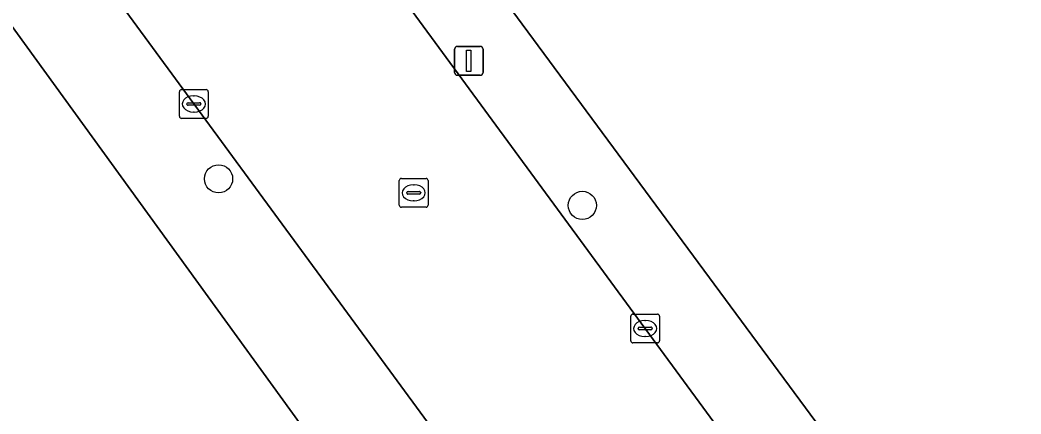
# Model space of a CAD drawing. Extents: x 159039 to 160102, y 381214 to 382524.
# Drawn here: x 159811.01 to 159845.73, y 382208.4 to 382222.07 of the extents above; entities that cross this region are included whole.
import ezdxf

# ---------------------------------------------------------------- set-up
doc = ezdxf.new("R2010")
doc.units = 0
for name, color, linetype in [('IMGEO_Boom', 7, 'Continuous'), ('IMGEO_Erf', 7, 'Continuous'), ('IMGEO_Groenvoorziening', 7, 'Continuous'), ('IMGEO_Hek', 7, 'Continuous'), ('IMGEO_Kolk', 7, 'Continuous'), ('IMGEO_Lichtmast', 7, 'Continuous'), ('IMGEO_Rijbaan_lokaal_gesloten', 7, 'Continuous'), ('IMGEO_Rioolput', 7, 'Continuous'), ('IMGEO_Voetpad_open', 7, 'Continuous')]:
    doc.layers.add(name, color=color, linetype=linetype)

msp = doc.modelspace()

# ---------------------------------------------------------------- linework, layer by layer
at = {"layer": 'IMGEO_Boom'}
for centre in [(159817.897, 382216.561), (159830.514, 382215.64)]:
    msp.add_circle(centre, 0.489, dxfattribs=at)
at = {"layer": 'IMGEO_Erf'}
msp.add_lwpolyline([(159815.302, 382239.717), (159867.666, 382168.76), (159870.02, 382165.569), (159881.079, 382150.583), (159885.477, 382144.149)], dxfattribs=at)
at = {"layer": 'IMGEO_Groenvoorziening'}
msp.add_lwpolyline([(159833.295, 382190.31), (159832.924, 382191.229), (159804.973, 382229.806)], dxfattribs=at)
at = {"layer": 'IMGEO_Hek'}
msp.add_lwpolyline([(159867.666, 382168.76), (159815.302, 382239.717)], dxfattribs=at)
at = {"layer": 'IMGEO_Kolk'}
for p, q in [((159816.539, 382218.733), (159816.539, 382219.585)), ((159816.614, 382219.659), (159817.466, 382219.659)), ((159817.027, 382219.439), (159817.052, 382219.439)), ((159817.54, 382219.585), (159817.54, 382218.733)), ((159816.798, 382219.153), (159816.798, 382219.165)), ((159817.236, 382219.116), (159816.838, 382219.116)), ((159816.841, 382219.202), (159817.239, 382219.202)), ((159817.282, 382219.165), (159817.282, 382219.153)), ((159817.466, 382218.659), (159816.614, 382218.659)), ((159817.05, 382218.879), (159817.025, 382218.879)), ((159832.193, 382210.942), (159832.193, 382211.794)), ((159832.268, 382211.868), (159833.12, 382211.868)), ((159833.194, 382211.794), (159833.194, 382210.942)), ((159832.452, 382211.362), (159832.452, 382211.374)), ((159832.495, 382211.411), (159832.893, 382211.411)), ((159832.681, 382211.648), (159832.706, 382211.648)), ((159832.936, 382211.374), (159832.936, 382211.362)), ((159832.89, 382211.325), (159832.492, 382211.325)), ((159832.704, 382211.088), (159832.679, 382211.088)), ((159833.12, 382210.868), (159832.268, 382210.868))]:
    msp.add_line(p, q, dxfattribs=at)
for points in [[(159816.539, 382218.733), (159816.539, 382219.585)], [(159816.614, 382219.659), (159817.466, 382219.659)], [(159817.54, 382219.585), (159817.54, 382218.733)], [(159817.466, 382218.659), (159816.614, 382218.659)], [(159832.193, 382210.942), (159832.193, 382211.794)], [(159832.268, 382211.868), (159833.12, 382211.868)], [(159833.194, 382211.794), (159833.194, 382210.942)], [(159833.12, 382210.868), (159832.268, 382210.868)]]:
    msp.add_lwpolyline(points, dxfattribs=at)
for centre, radius, start, end in [((159816.616, 382219.583), 0.0765, 91.552, 178.448), ((159816.616, 382219.583), 0.0765, 91.552, 178.448), ((159817.464, 382219.583), 0.0765, 1.552, 88.448), ((159817.464, 382219.583), 0.0765, 1.552, 88.448), ((159816.838, 382219.162), 0.0403, 85.8775, 175.7526), ((159816.835, 382219.152), 0.0366, 178.938, 274.7102), ((159817.239, 382219.159), 0.043, 264.8664, 352.4533), ((159817.243, 382219.164), 0.0386, 1.7309, 96.639), ((159816.616, 382218.735), 0.0765, 181.552, 268.448), ((159816.616, 382218.735), 0.0765, 181.552, 268.448), ((159817.464, 382218.735), 0.0765, 271.552, 358.448), ((159817.464, 382218.735), 0.0765, 271.552, 358.448), ((159832.27, 382211.792), 0.0765, 91.552, 178.448), ((159832.27, 382211.792), 0.0765, 91.552, 178.448), ((159833.118, 382211.792), 0.0765, 1.552, 88.448), ((159833.118, 382211.792), 0.0765, 1.552, 88.448), ((159832.492, 382211.371), 0.0403, 85.8775, 175.7526), ((159832.489, 382211.361), 0.0366, 178.938, 274.7102), ((159832.893, 382211.368), 0.043, 264.8664, 352.4533), ((159832.897, 382211.373), 0.0386, 1.7309, 96.639), ((159832.27, 382210.944), 0.0765, 181.552, 268.448), ((159832.27, 382210.944), 0.0765, 181.552, 268.448), ((159833.118, 382210.944), 0.0765, 271.552, 358.448), ((159833.118, 382210.944), 0.0765, 271.552, 358.448)]:
    msp.add_arc(centre, radius, start, end, dxfattribs=at)
for centre, major_axis, ratio, start_param, end_param in [((159817.026, 382219.159), (-0.387, 0.002), 0.722429, 4.712389, 7.853982), ((159817.051, 382219.159), (-0.39, 0.002), 0.717154, 1.570796, 4.712389), ((159832.68, 382211.368), (-0.387, 0.002), 0.722429, 4.712389, 7.853982), ((159832.705, 382211.368), (-0.39, 0.002), 0.717154, 1.570796, 4.712389)]:
    msp.add_ellipse(centre, major_axis=major_axis, ratio=ratio, start_param=start_param, end_param=end_param, dxfattribs=at)
at = {"layer": 'IMGEO_Lichtmast'}
for p, q in [((159826.182, 382221.156), (159826.972, 382221.156)), ((159826.972, 382221.156), (159826.182, 382221.156)), ((159826.082, 382220.256), (159826.082, 382221.056)), ((159826.082, 382221.056), (159826.082, 382220.256)), ((159827.072, 382221.056), (159827.072, 382220.256)), ((159827.072, 382220.256), (159827.072, 382221.056)), ((159826.972, 382220.156), (159826.182, 382220.156)), ((159826.182, 382220.156), (159826.972, 382220.156))]:
    msp.add_line(p, q, dxfattribs=at)
msp.add_lwpolyline([(159826.502, 382221.031), (159826.652, 382221.031), (159826.652, 382220.281), (159826.502, 382220.281), (159826.502, 382221.031)], dxfattribs=at)
for centre, start, end in [((159826.182, 382221.056), 90, 180), ((159826.182, 382221.056), 90, 180), ((159826.972, 382221.056), 0, 90), ((159826.972, 382221.056), 360, 90), ((159826.182, 382220.256), 180, 270), ((159826.182, 382220.256), 180, 270), ((159826.972, 382220.256), 270, 0), ((159826.972, 382220.256), 270, 0)]:
    msp.add_arc(centre, 0.1, start, end, dxfattribs=at)
at = {"layer": 'IMGEO_Rijbaan_lokaal_gesloten'}
for points in [[(159795.935, 382260.667), (159791.274, 382253.768), (159794.407, 382250), (159794.894, 382249.353), (159795.383, 382248.699), (159795.843, 382248.072), (159806.311, 382233.789), (159830.978, 382200.161), (159836.583, 382192.633), (159846.838, 382178.734), (159853.258, 382170.098), (159864.566, 382154.639), (159871.707, 382144.885), (159875.163, 382140.028)], [(159849.647, 382188.355), (159841.456, 382199.419), (159813.067, 382238.13)]]:
    msp.add_lwpolyline(points, dxfattribs=at)
at = {"layer": 'IMGEO_Rioolput'}
for p, q in [((159824.241, 382216.576), (159825.093, 382216.576)), ((159824.166, 382215.65), (159824.166, 382216.502)), ((159824.654, 382216.356), (159824.679, 382216.356)), ((159825.167, 382216.502), (159825.167, 382215.65)), ((159824.425, 382216.07), (159824.425, 382216.082)), ((159824.863, 382216.033), (159824.465, 382216.033)), ((159824.468, 382216.119), (159824.866, 382216.119)), ((159824.909, 382216.082), (159824.909, 382216.07)), ((159825.093, 382215.576), (159824.241, 382215.576)), ((159824.677, 382215.796), (159824.652, 382215.796))]:
    msp.add_line(p, q, dxfattribs=at)
for points in [[(159824.241, 382216.576), (159825.093, 382216.576)], [(159824.166, 382215.65), (159824.166, 382216.502)], [(159825.167, 382216.502), (159825.167, 382215.65)], [(159825.093, 382215.576), (159824.241, 382215.576)]]:
    msp.add_lwpolyline(points, dxfattribs=at)
for centre, radius, start, end in [((159824.243, 382216.5), 0.0765, 91.552, 178.448), ((159824.243, 382216.5), 0.0765, 91.552, 178.448), ((159825.091, 382216.5), 0.0765, 1.552, 88.448), ((159825.091, 382216.5), 0.0765, 1.552, 88.448), ((159824.465, 382216.079), 0.0403, 85.8775, 175.7526), ((159824.462, 382216.069), 0.0366, 178.938, 274.7102), ((159824.866, 382216.076), 0.043, 264.8664, 352.4533), ((159824.87, 382216.081), 0.0386, 1.7309, 96.639), ((159824.243, 382215.652), 0.0765, 181.552, 268.448), ((159824.243, 382215.652), 0.0765, 181.552, 268.448), ((159825.091, 382215.652), 0.0765, 271.552, 358.448), ((159825.091, 382215.652), 0.0765, 271.552, 358.448)]:
    msp.add_arc(centre, radius, start, end, dxfattribs=at)
for centre, major_axis, ratio, start_param, end_param in [((159824.653, 382216.076), (-0.387, 0.002), 0.722429, 4.712389, 7.853982), ((159824.678, 382216.076), (-0.39, 0.002), 0.717154, 1.570796, 4.712389)]:
    msp.add_ellipse(centre, major_axis=major_axis, ratio=ratio, start_param=start_param, end_param=end_param, dxfattribs=at)
at = {"layer": 'IMGEO_Voetpad_open'}
for points in [[(159813.067, 382238.13), (159841.456, 382199.419), (159849.647, 382188.355), (159855.887, 382179.891), (159865.33, 382166.993), (159867.666, 382168.76), (159815.302, 382239.717)], [(159800.84, 382235.51), (159804.973, 382229.806), (159832.924, 382191.229), (159834.014, 382189.911), (159836.51, 382186.311)], [(159836.583, 382192.633), (159830.978, 382200.161), (159806.311, 382233.789)]]:
    msp.add_lwpolyline(points, dxfattribs=at)

doc.saveas('drawing.dxf')
